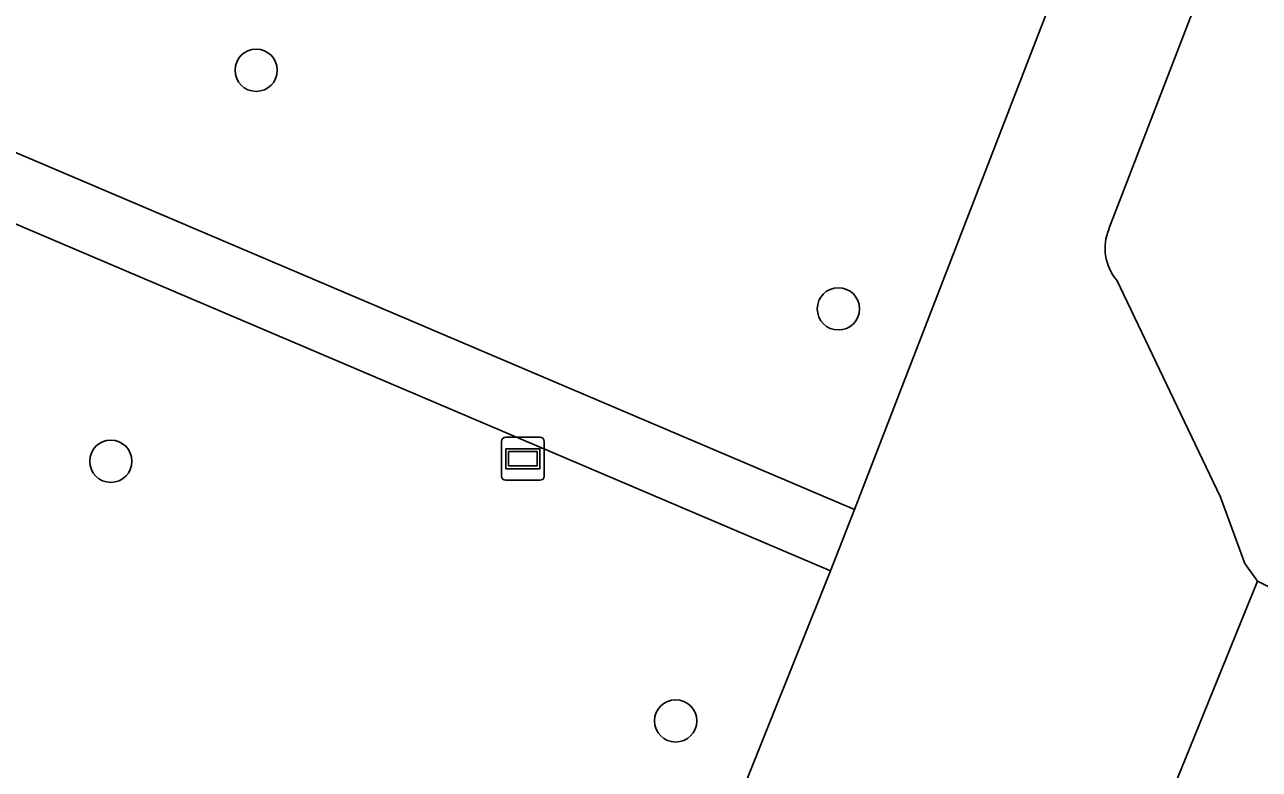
# Model space of a CAD drawing. Extents: x 161248 to 161848, y 384871 to 385383.
# Drawn here: x 161580.03 to 161608.6, y 385129.31 to 385146.52 of the extents above; entities that cross this region are included whole.
import ezdxf

# ---------------------------------------------------------------- set-up
doc = ezdxf.new("R2010")
doc.units = 0
for name, color, linetype in [('IMGEO_Boom', 7, 'Continuous'), ('IMGEO_Groenvoorziening', 7, 'Continuous'), ('IMGEO_Informatiebord', 7, 'Continuous'), ('IMGEO_Voetpad_gesloten', 7, 'Continuous'), ('IMGEO_Voetpad_halfverhard', 7, 'Continuous'), ('IMGEO_Voetpad_open', 7, 'Continuous')]:
    doc.layers.add(name, color=color, linetype=linetype)

msp = doc.modelspace()

# ---------------------------------------------------------------- linework, layer by layer
at = {"layer": 'IMGEO_Boom'}
for centre in [(161585.386, 385145.469), (161598.859, 385139.952), (161582.023, 385136.428), (161595.093, 385130.425)]:
    msp.add_circle(centre, 0.489, dxfattribs=at)
at = {"layer": 'IMGEO_Groenvoorziening'}
for points in [[(161613.699, 385164.033), (161605.12, 385141.803)], [(161573.574, 385146.221), (161599.234, 385135.313), (161605.14, 385150.578), (161605.418, 385151.442)], [(161605.298, 385140.615), (161606.866, 385137.343), (161607.699, 385135.6), (161608.267, 385134.065), (161608.553, 385133.655), (161608.955, 385133.457), (161612.34, 385142.048), (161612.128, 385142.128), (161612.168, 385142.23), (161615.729, 385151.345)]]:
    msp.add_lwpolyline(points, dxfattribs=at)
msp.add_lwpolyline([(161598.675, 385133.892), (161572.832, 385144.889), (161573.928, 385141.935), (161574.719, 385139.968), (161576.233, 385136.224), (161578.29, 385131.247), (161583.456, 385118.758), (161583.93, 385117.612), (161593.801, 385121.757), (161593.945, 385122.116), (161595.603, 385126.243)], close=True, dxfattribs=at)
msp.add_arc((161606.168, 385141.353), 1.14, 156.7372, 220.3055, dxfattribs=at)
at = {"layer": 'IMGEO_Informatiebord'}
for p, q in [((161591.063, 385136.087), (161591.063, 385136.887)), ((161591.063, 385136.887), (161591.063, 385136.087)), ((161591.163, 385136.987), (161591.953, 385136.987)), ((161591.953, 385136.987), (161591.163, 385136.987)), ((161592.053, 385136.887), (161592.053, 385136.087)), ((161592.053, 385136.087), (161592.053, 385136.887)), ((161591.953, 385135.987), (161591.163, 385135.987)), ((161591.163, 385135.987), (161591.953, 385135.987))]:
    msp.add_line(p, q, dxfattribs=at)
for points in [[(161591.164, 385136.719), (161591.952, 385136.719), (161591.952, 385136.255), (161591.164, 385136.255), (161591.164, 385136.719)], [(161591.229, 385136.654), (161591.229, 385136.32), (161591.887, 385136.32), (161591.887, 385136.654), (161591.229, 385136.654)]]:
    msp.add_lwpolyline(points, dxfattribs=at)
for centre, start, end in [((161591.163, 385136.887), 90, 180), ((161591.163, 385136.887), 90, 180), ((161591.953, 385136.887), 0, 90), ((161591.953, 385136.887), 360, 90), ((161591.163, 385136.087), 180, 270), ((161591.163, 385136.087), 180, 270), ((161591.953, 385136.087), 270, 0), ((161591.953, 385136.087), 270, 0)]:
    msp.add_arc(centre, 0.1, start, end, dxfattribs=at)
at = {"layer": 'IMGEO_Voetpad_gesloten'}
for points in [[(161605.12, 385141.803), (161613.699, 385164.033)], [(161605.418, 385151.442), (161605.14, 385150.578), (161599.234, 385135.313), (161598.675, 385133.892), (161595.603, 385126.243), (161593.945, 385122.116), (161597.613, 385124.253), (161598.876, 385124.989), (161600.144, 385125.563), (161606.351, 385128.696), (161606.365, 385128.703), (161606.589, 385128.816), (161608.553, 385133.655), (161608.267, 385134.065), (161607.699, 385135.6), (161606.866, 385137.343), (161605.298, 385140.615)]]:
    msp.add_lwpolyline(points, dxfattribs=at)
msp.add_arc((161606.168, 385141.353), 1.14, 156.7372, 220.3055, dxfattribs=at)
at = {"layer": 'IMGEO_Voetpad_halfverhard'}
msp.add_lwpolyline([(161573.574, 385146.221), (161572.832, 385144.889), (161598.675, 385133.892), (161599.234, 385135.313)], close=True, dxfattribs=at)
at = {"layer": 'IMGEO_Voetpad_open'}
msp.add_lwpolyline([(161645.653, 385220.933), (161617.957, 385150.456), (161614.501, 385141.406), (161614.443, 385141.247), (161612.34, 385142.048), (161608.955, 385133.457), (161608.553, 385133.655), (161606.589, 385128.816), (161607.137, 385128.587), (161603.426, 385119.304), (161605.683, 385118.425), (161593.334, 385086.858)], dxfattribs=at)

doc.saveas('drawing.dxf')
